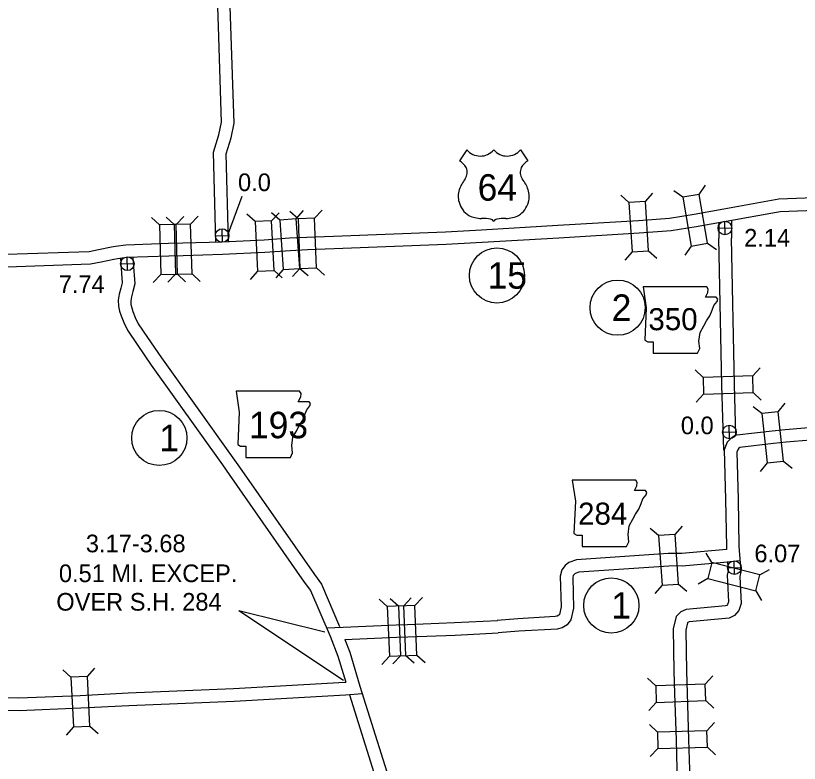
# Model space of a CAD drawing. Extents: x -939622 to -934222, y 1383701 to 1385301.
# Drawn here: x -935869.2 to -935813, y 1384408 to 1384461.7 of the extents above; entities that cross this region are included whole.
import ezdxf

# ---------------------------------------------------------------- set-up
doc = ezdxf.new("R2010")
doc.units = 0
for name, color, linetype in [('Level 10', 7, 'Continuous'), ('Level 15', 7, 'Continuous'), ('Level 20', 7, 'Continuous'), ('Level 21', 7, 'Continuous'), ('Level 22', 7, 'Continuous'), ('Level 25', 7, 'Continuous'), ('Level 26', 7, 'Continuous'), ('Level 27', 7, 'Continuous')]:
    doc.layers.add(name, color=color, linetype=linetype)

msp = doc.modelspace()

# ---------------------------------------------------------------- linework, layer by layer
at = {"layer": 'Level 10'}
for points in [[(-935854.865, 1384445.493), (-935855.03, 1384451.928), (-935854.65, 1384453.184), (-935854.457, 1384454.093), (-935854.683, 1384460.946), (-935854.95, 1384468.824), (-935855.18, 1384476.741), (-935855.397, 1384484.189)], [(-935853.966, 1384445.535), (-935854.126, 1384451.806), (-935853.778, 1384452.959), (-935853.553, 1384454.013), (-935853.783, 1384460.976), (-935854.05, 1384468.852), (-935854.28, 1384476.767), (-935854.499, 1384484.26)], [(-935817.867, 1384447.056), (-935817.855, 1384445.756)], [(-935818.766, 1384446.905), (-935818.755, 1384445.747)], [(-935818.404, 1384430.525), (-935818.547, 1384435.2), (-935818.755, 1384445.743)], [(-935817.537, 1384431.611), (-935817.648, 1384435.222), (-935817.855, 1384445.76)], [(-935861.717, 1384444.309), (-935861.699, 1384443.947)], [(-935860.822, 1384444.424), (-935860.801, 1384443.991)], [(-935861.698, 1384443.932), (-935861.585, 1384442.555), (-935861.694, 1384442.155), (-935861.808, 1384441.728), (-935861.877, 1384441.307), (-935861.855, 1384440.877), (-935861.775, 1384440.511), (-935861.665, 1384440.177), (-935861.483, 1384439.697), (-935861.219, 1384439.15), (-935860.504, 1384438.111), (-935859.5, 1384436.644), (-935854.387, 1384429.473), (-935853.91, 1384428.797), (-935848.517, 1384421.067), (-935848.066, 1384420.466), (-935846.673, 1384417.188), (-935846.114, 1384415.74), (-935845.549, 1384413.879)], [(-935860.802, 1384444.006), (-935860.675, 1384442.47), (-935860.825, 1384441.92), (-935860.927, 1384441.539), (-935860.973, 1384441.257), (-935860.96, 1384440.997), (-935860.906, 1384440.749), (-935860.816, 1384440.478), (-935860.655, 1384440.052), (-935860.439, 1384439.603), (-935859.762, 1384438.62), (-935858.762, 1384437.159), (-935853.653, 1384429.993), (-935853.174, 1384429.314), (-935847.788, 1384421.595), (-935847.281, 1384420.919), (-935845.982, 1384417.862)], [(-935797.031, 1384432.593), (-935798.773, 1384432.508), (-935806.975, 1384432.581), (-935814.012, 1384431.997), (-935814.944, 1384431.896)], [(-935814.947, 1384431.896), (-935817.466, 1384431.604), (-935817.582, 1384431.595)], [(-935817.582, 1384431.595), (-935817.921, 1384431.353), (-935818.16, 1384431.107), (-935818.372, 1384430.555), (-935818.276, 1384426.988), (-935818.223, 1384423.61), (-935818.211, 1384423.399)], [(-935796.272, 1384431.728), (-935798.755, 1384431.608), (-935806.942, 1384431.681), (-935813.926, 1384431.101), (-935814.846, 1384431.001)], [(-935817.255, 1384430.723), (-935817.332, 1384430.668), (-935817.386, 1384430.613), (-935817.467, 1384430.4), (-935817.376, 1384427.007), (-935817.323, 1384423.643), (-935817.287, 1384423.025)], [(-935814.843, 1384431.001), (-935817.255, 1384430.723)], [(-935818.211, 1384423.399), (-935818.484, 1384423.369), (-935821.409, 1384423.104), (-935821.732, 1384423.121), (-935822.391, 1384423.111), (-935828.981, 1384422.658), (-935829.537, 1384422.474), (-935829.787, 1384422.258), (-935830.04, 1384421.94), (-935830.15, 1384421.477), (-935830.093, 1384419.281), (-935830.213, 1384418.742), (-935830.258, 1384418.685), (-935830.359, 1384418.622), (-935830.507, 1384418.585), (-935833.189, 1384418.433), (-935834.671, 1384418.315)], [(-935817.288, 1384423.039), (-935817.178, 1384421.799), (-935817.265, 1384421.463), (-935817.17, 1384419.524), (-935817.332, 1384419.019), (-935817.631, 1384418.657), (-935818.032, 1384418.464), (-935820.889, 1384418.205), (-935820.985, 1384418.163), (-935821.017, 1384418.132), (-935821.142, 1384417.609), (-935821.086, 1384414.675)], [(-935817.249, 1384422.6), (-935818.394, 1384422.474), (-935821.392, 1384422.202), (-935821.748, 1384422.22), (-935822.353, 1384422.211), (-935828.806, 1384421.768), (-935829.084, 1384421.676), (-935829.135, 1384421.632), (-935829.211, 1384421.537), (-935829.247, 1384421.383), (-935829.19, 1384419.193), (-935829.379, 1384418.345), (-935829.65, 1384418.002), (-935830.005, 1384417.783), (-935830.371, 1384417.691), (-935833.128, 1384417.535), (-935834.6, 1384417.418)], [(-935818.144, 1384422.501), (-935818.089, 1384421.874), (-935818.171, 1384421.555), (-935818.077, 1384419.643), (-935818.136, 1384419.459), (-935818.199, 1384419.383), (-935818.275, 1384419.346), (-935821.119, 1384419.088), (-935821.496, 1384418.92), (-935821.831, 1384418.597), (-935822.044, 1384417.706), (-935821.986, 1384414.658)], [(-935846.925, 1384417.779), (-935845.734, 1384417.83), (-935841.913, 1384417.996), (-935841.12, 1384418.026), (-935837.731, 1384418.161), (-935834.658, 1384418.316)], [(-935845.61, 1384416.935), (-935841.876, 1384417.096), (-935841.084, 1384417.127), (-935837.691, 1384417.262), (-935834.613, 1384417.417)], [(-935845.61, 1384416.935), (-935845.262, 1384416.034), (-935844.523, 1384413.6), (-935842.042, 1384405.685), (-935841.189, 1384403.029), (-935840.986, 1384398.955), (-935840.616, 1384397.589), (-935839.605, 1384394.022), (-935838.528, 1384390.677), (-935837.986, 1384389.425), (-935837.923, 1384389.283)], [(-935821.986, 1384414.655), (-935821.946, 1384413.071), (-935821.83, 1384409.736), (-935821.771, 1384407.631), (-935821.854, 1384406.681), (-935821.898, 1384406.224), (-935821.939, 1384405.428), (-935821.684, 1384399.369), (-935821.658, 1384398.952), (-935821.413, 1384398.492), (-935821.05, 1384398.196), (-935820.331, 1384398.067), (-935813.78, 1384398.273), (-935813.502, 1384398.215), (-935813.22, 1384398.104), (-935812.819, 1384397.922), (-935812.492, 1384397.851), (-935806.384, 1384398.076), (-935804.981, 1384398.119), (-935801.523, 1384398.234)], [(-935821.086, 1384414.678), (-935821.047, 1384413.098), (-935820.93, 1384409.765), (-935820.87, 1384407.605), (-935820.958, 1384406.598), (-935821.001, 1384406.158), (-935821.038, 1384405.424), (-935820.785, 1384399.416), (-935820.772, 1384399.203), (-935820.703, 1384399.075), (-935820.662, 1384399.04), (-935820.265, 1384398.969), (-935813.702, 1384399.176), (-935813.244, 1384399.081), (-935812.868, 1384398.933), (-935812.534, 1384398.781), (-935812.411, 1384398.754), (-935806.415, 1384398.975), (-935805.01, 1384399.019), (-935801.576, 1384399.132)], [(-935890.462, 1384412.357), (-935889.184, 1384412.391), (-935885.017, 1384412.49), (-935877.043, 1384412.715), (-935874.608, 1384412.728), (-935871.554, 1384412.764), (-935869.011, 1384412.741), (-935864.608, 1384412.928), (-935861.153, 1384413.105), (-935853.592, 1384413.415), (-935845.62, 1384413.874), (-935845.549, 1384413.879)], [(-935890.438, 1384411.457), (-935889.162, 1384411.491), (-935884.993, 1384411.59), (-935877.028, 1384411.815), (-935874.6, 1384411.828), (-935871.552, 1384411.864), (-935868.996, 1384411.84), (-935864.566, 1384412.029), (-935861.111, 1384412.206), (-935853.548, 1384412.516), (-935845.565, 1384412.976), (-935844.353, 1384413.056)], [(-935845.268, 1384412.965), (-935842.899, 1384405.413), (-935842.082, 1384402.866), (-935841.88, 1384398.813), (-935841.484, 1384397.349), (-935840.467, 1384393.761), (-935839.371, 1384390.359), (-935838.89, 1384389.248)]]:
    msp.add_lwpolyline(points, dxfattribs=at)
at = {"layer": 'Level 15'}
for points in [[(-935835.796, 1384446.364), (-935830.309, 1384446.677), (-935824.541, 1384447.032), (-935822.295, 1384447.189), (-935820.543, 1384447.487), (-935818.399, 1384447.859), (-935814.451, 1384448.575), (-935807.503, 1384448.843), (-935803.405, 1384448.966), (-935801.373, 1384449.062), (-935799.838, 1384449.139), (-935799.742, 1384449.144)], [(-935835.745, 1384445.465), (-935830.256, 1384445.779), (-935824.482, 1384446.134), (-935822.188, 1384446.294), (-935820.391, 1384446.601), (-935818.242, 1384446.973), (-935814.353, 1384447.678), (-935807.473, 1384447.943), (-935803.37, 1384448.067), (-935801.329, 1384448.163), (-935799.791, 1384448.24), (-935799.733, 1384448.243)], [(-935891.727, 1384444.195), (-935890.078, 1384444.204), (-935885.727, 1384444.291), (-935877.771, 1384444.462), (-935876.615, 1384444.455), (-935869.876, 1384444.597), (-935863.969, 1384444.804), (-935863.287, 1384444.932), (-935862.353, 1384445.133), (-935862.062, 1384445.179), (-935861.332, 1384445.285), (-935858.277, 1384445.384), (-935857.234, 1384445.41), (-935854.421, 1384445.493), (-935851.396, 1384445.64), (-935849.58, 1384445.768), (-935848.326, 1384445.834), (-935846.416, 1384445.908), (-935838.376, 1384446.21), (-935835.797, 1384446.364)], [(-935891.723, 1384443.295), (-935890.067, 1384443.304), (-935885.708, 1384443.391), (-935877.764, 1384443.562), (-935876.608, 1384443.555), (-935869.85, 1384443.697), (-935863.869, 1384443.907), (-935863.109, 1384444.05), (-935862.188, 1384444.248), (-935861.927, 1384444.289), (-935861.252, 1384444.387), (-935858.252, 1384444.485), (-935857.21, 1384444.511), (-935854.386, 1384444.594), (-935851.343, 1384444.741), (-935849.525, 1384444.87), (-935848.285, 1384444.935), (-935846.381, 1384445.009), (-935838.332, 1384445.312), (-935835.744, 1384445.465)]]:
    msp.add_lwpolyline(points, dxfattribs=at)
at = {"layer": 'Level 20'}
for p, q in [((-935820.186, 1384448.901), (-935819.73, 1384449.549)), ((-935825.214, 1384448.325), (-935825.808, 1384448.85)), ((-935824.028, 1384448.398), (-935823.504, 1384448.991)), ((-935821.357, 1384448.698), (-935822.004, 1384449.155)), ((-935848.968, 1384447.142), (-935849.549, 1384447.68)), ((-935849.101, 1384447.138), (-935848.582, 1384447.736)), ((-935847.781, 1384447.188), (-935847.243, 1384447.769)), ((-935858.902, 1384446.701), (-935859.476, 1384447.247)), ((-935857.868, 1384446.724), (-935858.444, 1384447.267)), ((-935857.715, 1384446.731), (-935857.169, 1384447.304)), ((-935856.681, 1384446.759), (-935856.137, 1384447.335)), ((-935852.049, 1384446.941), (-935852.635, 1384447.474)), ((-935850.286, 1384447.054), (-935850.884, 1384447.573)), ((-935850.862, 1384446.999), (-935850.33, 1384447.585)), ((-935819.577, 1384445.39), (-935818.93, 1384444.933)), ((-935823.81, 1384444.841), (-935823.216, 1384444.316)), ((-935820.748, 1384445.187), (-935821.204, 1384444.539)), ((-935824.995, 1384444.768), (-935825.52, 1384444.174)), ((-935858.814, 1384443.138), (-935859.36, 1384442.565)), ((-935857.763, 1384443.162), (-935858.306, 1384442.585)), ((-935857.627, 1384443.168), (-935857.053, 1384442.622)), ((-935856.576, 1384443.197), (-935855.999, 1384442.653)), ((-935851.876, 1384443.382), (-935852.409, 1384442.795)), ((-935850.69, 1384443.439), (-935850.103, 1384442.907)), ((-935850.034, 1384443.499), (-935850.553, 1384442.9)), ((-935848.83, 1384443.58), (-935849.368, 1384442.999)), ((-935848.849, 1384443.583), (-935848.251, 1384443.064)), ((-935847.643, 1384443.627), (-935847.061, 1384443.089)), ((-935816.335, 1384435.859), (-935815.792, 1384436.436)), ((-935819.897, 1384435.75), (-935820.474, 1384436.292)), ((-935816.298, 1384434.672), (-935815.721, 1384434.129)), ((-935819.86, 1384434.562), (-935820.403, 1384433.986)), ((-935815.678, 1384433.156), (-935816.295, 1384433.652)), ((-935814.497, 1384433.284), (-935814.001, 1384433.902)), ((-935815.293, 1384429.613), (-935815.789, 1384428.995)), ((-935814.112, 1384429.741), (-935813.495, 1384429.245)), ((-935823.087, 1384424.398), (-935823.684, 1384424.918)), ((-935821.902, 1384424.479), (-935821.382, 1384425.076)), ((-935819.269, 1384422.461), (-935819.672, 1384423.143)), ((-935815.817, 1384421.573), (-935815.135, 1384421.976)), ((-935819.565, 1384421.311), (-935820.247, 1384420.908)), ((-935822.843, 1384420.842), (-935823.363, 1384420.245)), ((-935821.658, 1384420.924), (-935821.06, 1384420.403)), ((-935816.113, 1384420.423), (-935815.711, 1384419.741)), ((-935842.565, 1384419.301), (-935843.149, 1384419.836)), ((-935841.766, 1384419.334), (-935842.348, 1384419.871)), ((-935841.378, 1384419.352), (-935840.843, 1384419.936)), ((-935840.579, 1384419.381), (-935840.042, 1384419.963)), ((-935842.411, 1384415.74), (-935842.946, 1384415.156)), ((-935841.624, 1384415.772), (-935842.162, 1384415.191)), ((-935841.224, 1384415.791), (-935840.64, 1384415.256)), ((-935840.437, 1384415.82), (-935839.855, 1384415.283)), ((-935865.272, 1384414.228), (-935865.859, 1384414.758)), ((-935864.085, 1384414.289), (-935863.554, 1384414.876)), ((-935823.298, 1384413.615), (-935823.878, 1384414.155)), ((-935819.737, 1384413.74), (-935819.196, 1384414.32)), ((-935823.257, 1384412.428), (-935823.797, 1384411.849)), ((-935819.695, 1384412.553), (-935819.116, 1384412.013)), ((-935865.089, 1384410.668), (-935865.62, 1384410.08)), ((-935863.903, 1384410.729), (-935863.315, 1384410.199)), ((-935823.178, 1384410.295), (-935823.753, 1384410.839)), ((-935819.615, 1384410.394), (-935819.071, 1384410.969)), ((-935823.145, 1384409.107), (-935823.689, 1384408.532)), ((-935819.582, 1384409.206), (-935819.007, 1384408.662))]:
    msp.add_line(p, q, dxfattribs=at)
for points in [[(-935819.577, 1384445.39), (-935820.186, 1384448.901), (-935821.357, 1384448.698), (-935820.748, 1384445.187)], [(-935825.214, 1384448.325), (-935824.995, 1384444.768), (-935823.81, 1384444.841), (-935824.028, 1384448.398)], [(-935850.286, 1384447.054), (-935850.034, 1384443.499), (-935848.849, 1384443.583), (-935849.101, 1384447.138)], [(-935847.643, 1384443.627), (-935847.781, 1384447.188), (-935848.968, 1384447.142), (-935848.83, 1384443.58)], [(-935857.627, 1384443.168), (-935857.715, 1384446.731), (-935858.902, 1384446.701), (-935858.814, 1384443.138)], [(-935856.576, 1384443.197), (-935856.681, 1384446.759), (-935857.868, 1384446.724), (-935857.763, 1384443.162)], [(-935852.049, 1384446.941), (-935851.876, 1384443.382), (-935850.69, 1384443.439), (-935850.862, 1384446.999)], [(-935819.86, 1384434.562), (-935816.298, 1384434.672), (-935816.335, 1384435.859), (-935819.897, 1384435.75)], [(-935814.112, 1384429.741), (-935814.497, 1384433.284), (-935815.678, 1384433.156), (-935815.293, 1384429.613)], [(-935823.087, 1384424.398), (-935822.843, 1384420.842), (-935821.658, 1384420.924), (-935821.902, 1384424.479)], [(-935815.817, 1384421.573), (-935819.269, 1384422.461), (-935819.565, 1384421.311), (-935816.113, 1384420.423)], [(-935842.565, 1384419.301), (-935842.411, 1384415.74), (-935841.224, 1384415.791), (-935841.378, 1384419.352)], [(-935840.437, 1384415.82), (-935840.579, 1384419.381), (-935841.766, 1384419.334), (-935841.624, 1384415.772)], [(-935863.903, 1384410.729), (-935864.085, 1384414.289), (-935865.272, 1384414.228), (-935865.089, 1384410.668)], [(-935823.257, 1384412.428), (-935819.695, 1384412.553), (-935819.737, 1384413.74), (-935823.298, 1384413.615)], [(-935823.145, 1384409.107), (-935819.582, 1384409.206), (-935819.615, 1384410.394), (-935823.178, 1384410.295)]]:
    msp.add_lwpolyline(points, close=True, dxfattribs=at)
at = {"layer": 'Level 21'}
for points in [[(-935824.199, 1384442.27), (-935823.97, 1384440.748), (-935824.072, 1384438.438), (-935823.869, 1384438.311), (-935823.488, 1384438.311), (-935823.488, 1384437.499), (-935820.291, 1384437.499), (-935820.139, 1384437.829), (-935820.189, 1384438.362), (-935820.113, 1384438.971), (-935819.834, 1384439.453), (-935819.656, 1384439.809), (-935819.403, 1384440.189), (-935819.25, 1384440.595), (-935819.123, 1384440.925), (-935818.895, 1384441.204), (-935818.844, 1384441.382), (-935818.946, 1384441.509), (-935819.732, 1384441.509), (-935819.555, 1384441.864), (-935819.529, 1384442.093), (-935819.635, 1384442.268)], [(-935853.419, 1384434.772), (-935853.19, 1384433.25), (-935853.292, 1384430.941), (-935853.089, 1384430.814), (-935852.708, 1384430.814), (-935852.708, 1384430.002), (-935849.511, 1384430.002), (-935849.359, 1384430.331), (-935849.409, 1384430.864), (-935849.333, 1384431.473), (-935849.054, 1384431.956), (-935848.876, 1384432.311), (-935848.623, 1384432.692), (-935848.47, 1384433.098), (-935848.344, 1384433.427), (-935848.115, 1384433.707), (-935848.064, 1384433.884), (-935848.166, 1384434.011), (-935848.953, 1384434.011), (-935848.775, 1384434.366), (-935848.75, 1384434.595), (-935848.855, 1384434.77)], [(-935829.291, 1384428.39), (-935829.063, 1384426.867), (-935829.165, 1384424.558), (-935828.961, 1384424.431), (-935828.581, 1384424.431), (-935828.581, 1384423.619), (-935825.383, 1384423.619), (-935825.231, 1384423.949), (-935825.282, 1384424.482), (-935825.206, 1384425.091), (-935824.927, 1384425.573), (-935824.749, 1384425.928), (-935824.495, 1384426.309), (-935824.343, 1384426.715), (-935824.216, 1384427.045), (-935823.988, 1384427.324), (-935823.937, 1384427.502), (-935824.038, 1384427.628), (-935824.825, 1384427.628), (-935824.647, 1384427.984), (-935824.622, 1384428.212), (-935824.727, 1384428.387)]]:
    msp.add_lwpolyline(points, close=True, dxfattribs=at)
at = {"layer": 'Level 22'}
for p, q in [((-935836.855, 1384452.099), (-935837.374, 1384451.296)), ((-935832.994, 1384452.099), (-935832.475, 1384451.296))]:
    msp.add_line(p, q, dxfattribs=at)
for centre, radius, start, end in [((-935835.888, 1384452.912), 1.264, 220.075, 319.6701), ((-935833.961, 1384452.912), 1.264, 220.3299, 319.925), ((-935838.053, 1384450.13), 1.349, 30.7809, 59.9883), ((-935831.796, 1384450.13), 1.349, 120.0117, 149.2191), ((-935837.756, 1384450.486), 0.925, 328.8105, 21.2108), ((-935832.093, 1384450.486), 0.925, 158.7892, 211.1895), ((-935835.337, 1384448.59), 2.157, 138.9565, 162.6913), ((-935834.512, 1384448.59), 2.157, 17.3087, 41.0435), ((-935836.05, 1384448.767), 1.426, 160.9576, 197.3819), ((-935833.799, 1384448.767), 1.426, 342.6181, 19.0424), ((-935835.818, 1384448.771), 1.65, 195.1074, 237.1312), ((-935834.031, 1384448.771), 1.65, 302.8688, 344.8926), ((-935835.787, 1384449.29), 2.118, 244.0771, 269.5779), ((-935835.738, 1384443.293), 3.88, 81.1942, 90.9539), ((-935835.253, 1384446.772), 0.372, 28.0342, 72.9864), ((-935834.596, 1384446.772), 0.372, 107.0136, 151.9658), ((-935834.111, 1384443.293), 3.88, 89.0461, 98.8058), ((-935834.062, 1384449.29), 2.118, 270.4221, 295.9229)]:
    msp.add_arc(centre, radius, start, end, dxfattribs=at)
at = {"layer": 'Level 25'}
for p, q in [((-935853.966, 1384446.112), (-935852.977, 1384448.762)), ((-935853.223, 1384419.029), (-935847.055, 1384417.486)), ((-935853.223, 1384419.029), (-935845.705, 1384414.013))]:
    msp.add_line(p, q, dxfattribs=at)
at = {"layer": 'Level 26'}
for p, q in [((-935818.816, 1384446.472), (-935817.839, 1384446.494)), ((-935818.316, 1384445.995), (-935818.339, 1384446.971)), ((-935854.901, 1384445.933), (-935853.924, 1384445.955)), ((-935854.401, 1384445.456), (-935854.424, 1384446.432)), ((-935861.207, 1384443.43), (-935861.229, 1384444.407)), ((-935861.706, 1384443.907), (-935860.73, 1384443.93)), ((-935817.993, 1384431.345), (-935818.016, 1384432.322)), ((-935818.493, 1384431.822), (-935817.516, 1384431.845)), ((-935817.634, 1384421.606), (-935817.657, 1384422.583)), ((-935818.134, 1384422.083), (-935817.157, 1384422.106))]:
    msp.add_line(p, q, dxfattribs=at)
for centre in [(-935818.328, 1384446.483), (-935854.413, 1384445.944), (-935861.218, 1384443.918), (-935818.004, 1384431.833), (-935817.646, 1384422.094)]:
    msp.add_circle(centre, 0.488, dxfattribs=at)
at = {"layer": 'Level 27'}
for centre in [(-935834.693, 1384443.077), (-935826.03, 1384440.766), (-935858.926, 1384431.409), (-935826.482, 1384419.384)]:
    msp.add_circle(centre, 1.98, dxfattribs=at)

# ---------------------------------------------------------------- texts
at = {"layer": 'Level 21'}
for s, height, p in [('350', 1.584, (-935823.821, 1384439.145)), ('193', 1.9008, (-935852.49, 1384431.39)), ('284', 1.584, (-935828.867, 1384425.183))]:
    msp.add_text(s, height=height, dxfattribs=at).set_placement(p)
at = {"layer": 'Level 22'}
msp.add_text('64', height=1.9008, dxfattribs=at).set_placement((-935836.078, 1384448.448))
at = {"layer": 'Level 25'}
for s, p in [('0.0', (-935853.276, 1384449.133)), ('2.14', (-935816.945, 1384445.149)), ('7.74', (-935866.145, 1384441.808)), ('0.0', (-935821.493, 1384431.679)), ('3.17-3.68', (-935864.199, 1384423.202)), ('6.07', (-935816.211, 1384422.486)), ('0.51 MI. EXCEP.', (-935866.132, 1384421.058)), ('OVER S.H. 284', (-935866.321, 1384419.013))]:
    msp.add_text(s, height=1.2672, dxfattribs=at).set_placement(p)
at = {"layer": 'Level 27'}
for s, height, p in [('15', 1.9008, (-935835.366, 1384442.127)), ('2', 1.901, (-935826.455, 1384439.815)), ('1', 1.901, (-935858.926, 1384430.459)), ('1', 1.901, (-935826.482, 1384418.434))]:
    msp.add_text(s, height=height, dxfattribs=at).set_placement(p)

doc.saveas('drawing.dxf')
